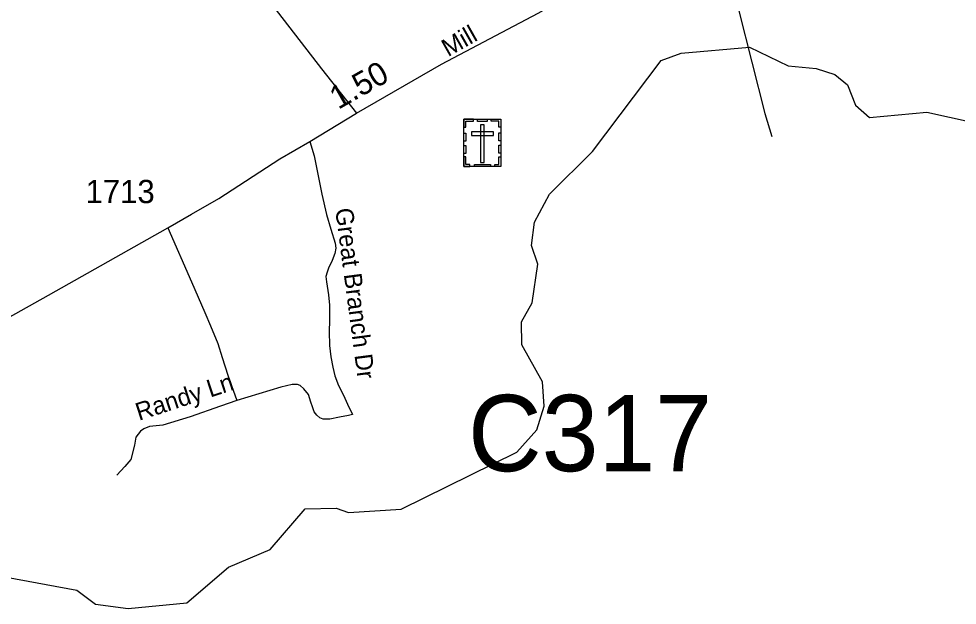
# Model space of a CAD drawing. Extents: x 2220236 to 2384410, y 720751 to 894131.
# Drawn here: x 2336076 to 2341119, y 791757 to 794908 of the extents above; entities that cross this region are included whole.
import ezdxf

# ---------------------------------------------------------------- set-up
doc = ezdxf.new("R2010")
doc.units = 0
doc.layers.add('Default', color=7, linetype='Continuous')

msp = doc.modelspace()

# ---------------------------------------------------------------- linework, layer by layer
at = {"layer": 'Default'}
for points in [[(2335470.5, 792994.9), (2336234.6, 793422.4), (2336876.5, 793783.6), (2337003.6, 793857), (2337150.5, 793942.8), (2337477.8, 794154.7), (2337639.7, 794247.5), (2337890.1, 794400.6), (2338347.2, 794663.5), (2338866.6, 794937.5), (2339356.6, 795214.8), (2339691.2, 795400.2), (2339835, 795488.4), (2340543.2, 795909.9), (2340662.2, 795992.7), (2340809.6, 796092.1), (2340938.1, 796191.3), (2341045.1, 796281.9), (2341205.2, 796434.8), (2341288.9, 796513.6), (2341379.2, 796598.7), (2341508, 796703.8)], [(2336831.1, 795740.5), (2337008.9, 795518), (2337253.5, 795223.8), (2337470.9, 794937), (2337703.2, 794637.9), (2337890.1, 794400.6)], [(2339932.3, 795055.8), (2339945.4, 794949.9), (2340084, 794398), (2340121.7, 794274.4)], [(2335794.3, 791947.2), (2336387.3, 791836.8), (2336488.2, 791762.1), (2336663.3, 791739.8), (2336979.3, 791769.1), (2337202.2, 791961.9), (2337426.3, 792056.5), (2337615.2, 792274.2), (2337781.3, 792277.7), (2337848.3, 792254.2), (2338131.3, 792272.3), (2338752.2, 792579.9), (2338859.2, 792699.1), (2338899.2, 792825.5), (2338889.2, 792956.4), (2338779.3, 793155.4), (2338777.2, 793280), (2338834.2, 793380.8), (2338865.2, 793588.9), (2338831.4, 793689.1), (2338846.3, 793814.5), (2338927.3, 793965.5), (2339158.2, 794194.8), (2339527.3, 794682.6), (2339635.4, 794723.1), (2340001.4, 794754.4), (2340210.4, 794654.6), (2340360.2, 794641), (2340461.3, 794609.1), (2340528.4, 794552.7), (2340571.2, 794442.9), (2340647.3, 794377), (2340955.3, 794406.1), (2341305.3, 794328.4)], [(2337639.7, 794247.5), (2337663.3, 794171.1), (2337705, 793964.6), (2337729.2, 793856.9), (2337752.2, 793777.8), (2337776.4, 793702), (2337780.2, 793675), (2337773.6, 793646.5), (2337760.5, 793608), (2337739.6, 793568.5), (2337731.9, 793545.4), (2337726.4, 793523.4), (2337728.6, 793493.7), (2337739.6, 793424.5), (2337745.1, 793369.6), (2337745.1, 793287.2), (2337744, 793227.1), (2337746.2, 793151.3), (2337752.8, 793090.8), (2337762.7, 793035.9), (2337774.7, 792989.7), (2337794.5, 792938.1), (2337819.8, 792885.4), (2337841.7, 792837), (2337868.1, 792781), (2337846.7, 792775.7), (2337799.4, 792768), (2337747.8, 792757), (2337711.6, 792755.9), (2337692.9, 792763.6), (2337677.6, 792777.9), (2337663.3, 792795.5), (2337654.5, 792823), (2337644.6, 792848.2), (2337633.1, 792888.9), (2337607.8, 792919.1), (2337588.1, 792936.7), (2337572.7, 792943.3), (2337544.1, 792943.3), (2337483.7, 792929), (2337248.2, 792856.5)], [(2336876.5, 793783.6), (2337003.6, 793495.1), (2337076.1, 793328.7), (2337106.6, 793258.6), (2337144.4, 793163), (2337169.2, 793087.2), (2337198.8, 792993.3), (2337248.2, 792856.5)], [(2337248.2, 792856.5), (2337159.8, 792826.8), (2336996.2, 792769.7), (2336849.1, 792723.3), (2336777.4, 792716.7), (2336747.5, 792704.3), (2336729.8, 792692.2), (2336704.1, 792659.9), (2336696.7, 792615.8), (2336677.6, 792539.6), (2336646.1, 792501.3), (2336602.6, 792454.7)]]:
    msp.add_lwpolyline(points, dxfattribs=at)
for points in [[(2338467.2, 794324.5), (2338478.6, 794324.5), (2338478.6, 794356.7), (2338519.2, 794356.7), (2338519.2, 794367.8), (2338467.3, 794367.8)], [(2338467.3, 794367.8), (2338666.3, 794367.8), (2338666.3, 794113.2), (2338467.3, 794113.2)], [(2338541.3, 794367.8), (2338593.1, 794367.8), (2338593.1, 794356.4), (2338541.3, 794356.4)], [(2338666.4, 794324.5), (2338655.1, 794324.5), (2338655.1, 794356.7), (2338614.5, 794356.7), (2338614.5, 794367.8), (2338666.4, 794367.8)], [(2338576.3, 794338.5), (2338557.6, 794338.5), (2338557.6, 794135.8), (2338576.3, 794135.8)], [(2338467.2, 794250.4), (2338467.2, 794293.7), (2338478.6, 794293.7), (2338478.6, 794250.4)], [(2338508.1, 794299.8), (2338508.1, 794281.1), (2338625.8, 794281.1), (2338625.8, 794299.8)], [(2338655, 794251.4), (2338655, 794294.7), (2338666.4, 794294.7), (2338666.4, 794251.4)], [(2338467.2, 794183.2), (2338467.2, 794226.5), (2338478.6, 794226.5), (2338478.6, 794183.2)], [(2338655, 794185.5), (2338655, 794228.8), (2338666.4, 794228.8), (2338666.4, 794185.5)], [(2338500.3, 794113.3), (2338500.3, 794124.8), (2338478.3, 794124.8), (2338478.3, 794165.2), (2338467.2, 794165.2), (2338467.2, 794113.3)], [(2338633.2, 794113.2), (2338633.2, 794124.7), (2338655.2, 794124.7), (2338655.2, 794165.1), (2338666.3, 794165.1), (2338666.3, 794113.2)], [(2338524.7, 794124.7), (2338609.6, 794124.7), (2338609.6, 794113.3), (2338524.7, 794113.3)]]:
    msp.add_lwpolyline(points, close=True, dxfattribs=at)

# ---------------------------------------------------------------- texts
for s, height, rotation, p in [('Mill', 95, 29.5091, (2338382.4, 794701.1)), ('1.50', 125, 29.5241, (2337792, 794417.7)), ('Great Branch Dr', 95, 277.5204, (2337775.7, 793885)), ('Randy Ln', 95, 18.0648, (2336721.5, 792747.2))]:
    msp.add_text(s, height=height, rotation=rotation, dxfattribs=at).set_placement(p)
for s, height, p in [('1713', 125, (2336434.2, 793917)), ('C317', 410.1, (2338489.6, 792476.7))]:
    msp.add_text(s, height=height, dxfattribs=at).set_placement(p)

doc.saveas('drawing.dxf')
